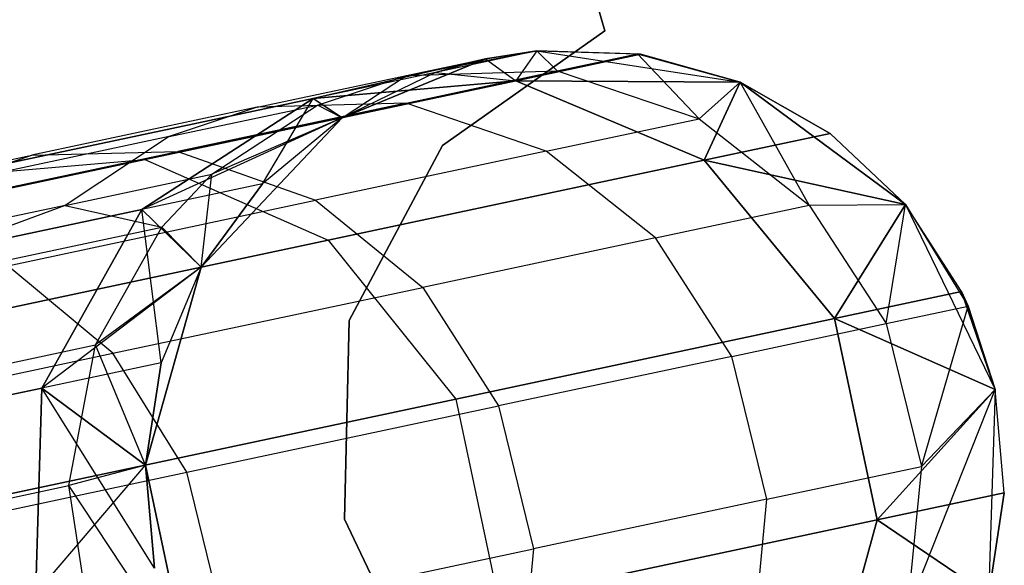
# Model space of a CAD drawing. Extents: x 0.3 to 7.1, y -3.38 to 3.38.
# Tile 355 of 394: x 6.79 to 7.02, y 0.67 to 0.79. Entities that reach past the tile are written whole.
import ezdxf

# ---------------------------------------------------------------- set-up
doc = ezdxf.new("R2010")
doc.units = 0
doc.header["$LTSCALE"] = 2.54
doc.layers.get('0').update_dxf_attribs({"linetype": 'CONTINUOUS'})

# ---------------------------------------------------------------- blocks, each defined once
blk = doc.blocks.new('SINGLES_B_BB_STL')
at = {"color": 0}
for p, q in [((6.93113, 0.79041, 1.7), (6.86254, 1.03142, 1.7)), ((6.86254, 1.03142, 1.9), (6.93113, 0.79041, 1.9)), ((6.86254, 1.03142, 1.9), (6.93113, 0.79041, 1.9)), ((6.93113, 0.79041, 1.7), (6.86254, 1.03142, 1.7)), ((6.89339, 0.76375, 1.9), (6.93113, 0.79041, 1.9)), ((6.93113, 0.79041, 1.7), (6.89339, 0.76375, 1.7)), ((6.93113, 0.79041, 1.7), (6.89339, 0.76375, 1.7)), ((6.89339, 0.76375, 1.9), (6.93113, 0.79041, 1.9)), ((6.93113, 0.79041, 1.9), (6.93113, 0.79041, 1.7)), ((6.93113, 0.79041, 1.9), (6.93113, 0.79041, 1.7)), ((6.90339, 0.78392, 11.29242), (6.86324, 0.77464, 11.70442)), ((6.90339, 0.78392, 11.29242), (6.86324, 0.77464, 11.70442)), ((6.87006, 0.77019, 1.7), (6.90339, 0.78392, 1.7)), ((6.90339, 0.78392, 16.96885), (6.87006, 0.77019, 39.09119)), ((6.87006, 0.77019, 39.09119), (6.90339, 0.78392, 39.09119)), ((6.90339, 0.78392, 16.96885), (6.87006, 0.77019, 39.09119)), ((6.90339, 0.78392, 1.7), (6.87006, 0.77019, 11.29242)), ((6.90339, 0.78392, 1.7), (6.87006, 0.77019, 11.29242)), ((6.87006, 0.77019, 1.7), (6.90339, 0.78392, 1.7)), ((6.87006, 0.77019, 39.09119), (6.90339, 0.78392, 39.09119)), ((6.88496, 0.78001, 39.41335), (6.91534, 0.78572, 39.09119)), ((6.88496, 0.78001, 39.41335), (6.91534, 0.78572, 39.09119)), ((6.88496, 0.78001, 39.41335), (6.90339, 0.78392, 39.09119)), ((6.88496, 0.78001, 39.41335), (6.90339, 0.78392, 39.09119)), ((6.91534, 0.78572, 1.7), (6.89176, 0.7807, 11.29242)), ((6.91534, 0.78572, 1.7), (6.89176, 0.7807, 11.29242)), ((6.90339, 0.78392, 16.96885), (6.89176, 0.7807, 16.96885)), ((6.90339, 0.78392, 16.96885), (6.89176, 0.7807, 16.96885)), ((6.90339, 0.78392, 11.29242), (6.89176, 0.7807, 11.29242)), ((6.90339, 0.78392, 11.29242), (6.89176, 0.7807, 11.29242)), ((6.90339, 0.78392, 1.7), (6.89176, 0.7807, 11.29242)), ((6.90339, 0.78392, 1.7), (6.89176, 0.7807, 11.29242)), ((6.90339, 0.78392, 1.7), (6.91534, 0.78572, 1.7)), ((6.91534, 0.78572, 16.96885), (6.90339, 0.78392, 16.96885)), ((6.90339, 0.78392, 39.09119), (6.91534, 0.78572, 39.09119)), ((6.91534, 0.78572, 16.96885), (6.90339, 0.78392, 16.96885)), ((6.91534, 0.78572, 11.29242), (6.90339, 0.78392, 11.29242)), ((6.91534, 0.78572, 11.29242), (6.90339, 0.78392, 11.29242)), ((6.91534, 0.78572, 1.7), (6.90339, 0.78392, 11.29242)), ((6.91534, 0.78572, 1.7), (6.90339, 0.78392, 11.29242)), ((6.90339, 0.78392, 1.7), (6.91534, 0.78572, 1.7)), ((6.90339, 0.78392, 39.09119), (6.91534, 0.78572, 39.09119)), ((6.90339, 0.78392, 16.96885), (6.90339, 0.78392, 39.09119)), ((6.90339, 0.78392, 16.96885), (6.90339, 0.78392, 39.09119)), ((6.90339, 0.78392, 16.96885), (6.91045, 0.77878, 16.55016)), ((6.90339, 0.78392, 16.96885), (6.91045, 0.77878, 16.55016)), ((6.90339, 0.78392, 11.29242), (6.91045, 0.77878, 11.71111)), ((6.90339, 0.78392, 11.29242), (6.91045, 0.77878, 11.71111)), ((6.91534, 0.78572, 16.96885), (6.91045, 0.77878, 16.55016)), ((6.91534, 0.78572, 16.96885), (6.91045, 0.77878, 16.55016)), ((6.91534, 0.78572, 11.29242), (6.91045, 0.77878, 11.71111)), ((6.91534, 0.78572, 11.29242), (6.91045, 0.77878, 11.71111)), ((6.93943, 0.78494, 16.96885), (6.91045, 0.77878, 16.55016)), ((6.93943, 0.78494, 16.96885), (6.91045, 0.77878, 16.55016)), ((6.91045, 0.77878, 11.71111), (6.93943, 0.78494, 11.29242)), ((6.91045, 0.77878, 11.71111), (6.93943, 0.78494, 11.29242)), ((6.91534, 0.78572, 1.7), (6.96264, 0.77842, 1.7)), ((6.93943, 0.78494, 16.96885), (6.91534, 0.78572, 39.09119)), ((6.91534, 0.78572, 39.09119), (6.93873, 0.78505, 39.09119)), ((6.93943, 0.78494, 16.96885), (6.91534, 0.78572, 39.09119)), ((6.93943, 0.78494, 16.96885), (6.91534, 0.78572, 16.96885)), ((6.91534, 0.78572, 16.96885), (6.91534, 0.78572, 39.09119)), ((6.91534, 0.78572, 16.96885), (6.91534, 0.78572, 39.09119)), ((6.93943, 0.78494, 16.96885), (6.91534, 0.78572, 16.96885)), ((6.93943, 0.78494, 11.29242), (6.91534, 0.78572, 11.29242)), ((6.91534, 0.78572, 11.29242), (6.91534, 0.78572, 1.7)), ((6.91534, 0.78572, 11.29242), (6.91534, 0.78572, 1.7)), ((6.93943, 0.78494, 11.29242), (6.91534, 0.78572, 11.29242)), ((6.93943, 0.78494, 11.29242), (6.91534, 0.78572, 1.7)), ((6.93943, 0.78494, 11.29242), (6.91534, 0.78572, 1.7)), ((6.91534, 0.78572, 1.7), (6.96264, 0.77842, 1.7)), ((6.92007, 0.78108, 39.41739), (6.91534, 0.78572, 39.09119)), ((6.92007, 0.78108, 39.41739), (6.91534, 0.78572, 39.09119)), ((6.91534, 0.78572, 39.09119), (6.93873, 0.78505, 39.09119)), ((6.92007, 0.78108, 39.41739), (6.93873, 0.78505, 39.09119)), ((6.92007, 0.78108, 39.41739), (6.93873, 0.78505, 39.09119)), ((6.96264, 0.77842, 16.96885), (6.93873, 0.78505, 39.09119)), ((6.93873, 0.78505, 39.09119), (6.96264, 0.77842, 39.09119)), ((6.96264, 0.77842, 16.96885), (6.93873, 0.78505, 39.09119)), ((6.93943, 0.78494, 16.96885), (6.93873, 0.78505, 39.09119)), ((6.93943, 0.78494, 16.96885), (6.93873, 0.78505, 39.09119)), ((6.9531, 0.76995, 39.4209), (6.93873, 0.78505, 39.09119)), ((6.9531, 0.76995, 39.4209), (6.93873, 0.78505, 39.09119)), ((6.93873, 0.78505, 39.09119), (6.96264, 0.77842, 39.09119)), ((6.96264, 0.77842, 16.96885), (6.93943, 0.78494, 16.96885)), ((6.96264, 0.77842, 16.96885), (6.93943, 0.78494, 16.96885)), ((6.96264, 0.77842, 11.29242), (6.93943, 0.78494, 11.29242)), ((6.93943, 0.78494, 11.29242), (6.96264, 0.77842, 1.7)), ((6.93943, 0.78494, 11.29242), (6.96264, 0.77842, 1.7)), ((6.96264, 0.77842, 11.29242), (6.93943, 0.78494, 11.29242)), ((6.85022, 0.77262, 39.63716), (6.88496, 0.78001, 39.41335)), ((6.85022, 0.77262, 39.63716), (6.88496, 0.78001, 39.41335)), ((6.89176, 0.7807, 16.96885), (6.86324, 0.77464, 16.55685)), ((6.89176, 0.7807, 16.96885), (6.86324, 0.77464, 16.55685)), ((6.89176, 0.7807, 11.29242), (6.86324, 0.77464, 11.70442)), ((6.89176, 0.7807, 11.29242), (6.86324, 0.77464, 11.70442)), ((6.86425, 0.77313, 39.41081), (6.88496, 0.78001, 39.41335)), ((6.86425, 0.77313, 39.41081), (6.88496, 0.78001, 39.41335)), ((6.89176, 0.7807, 16.96885), (6.87006, 0.77019, 39.09119)), ((6.89176, 0.7807, 16.96885), (6.87006, 0.77019, 39.09119)), ((6.89176, 0.7807, 16.96885), (6.87006, 0.77019, 16.96885)), ((6.89176, 0.7807, 16.96885), (6.87006, 0.77019, 16.96885)), ((6.89176, 0.7807, 11.29242), (6.87006, 0.77019, 11.29242)), ((6.89176, 0.7807, 11.29242), (6.87006, 0.77019, 11.29242)), ((6.87006, 0.77019, 39.09119), (6.88496, 0.78001, 39.41335)), ((6.87006, 0.77019, 39.09119), (6.88496, 0.78001, 39.41335)), ((6.88489, 0.7736, 39.64402), (6.92007, 0.78108, 39.41739)), ((6.88489, 0.7736, 39.64402), (6.92007, 0.78108, 39.41739)), ((6.88496, 0.78001, 39.41335), (6.92007, 0.78108, 39.41739)), ((6.88496, 0.78001, 39.41335), (6.92007, 0.78108, 39.41739)), ((6.89176, 0.7807, 16.96885), (6.91045, 0.77878, 16.55016)), ((6.89176, 0.7807, 16.96885), (6.91045, 0.77878, 16.55016)), ((6.92007, 0.78108, 39.41739), (6.9531, 0.76995, 39.4209)), ((6.92007, 0.78108, 39.41739), (6.9531, 0.76995, 39.4209)), ((6.91045, 0.77878, 16.55016), (6.82408, 0.76042, 16.13981)), ((6.91045, 0.77878, 16.55016), (6.82408, 0.76042, 16.13981)), ((6.82408, 0.76042, 12.12146), (6.91045, 0.77878, 11.71111)), ((6.82408, 0.76042, 12.12146), (6.91045, 0.77878, 11.71111)), ((6.91045, 0.77878, 16.55016), (6.86324, 0.77464, 16.55685)), ((6.91045, 0.77878, 16.55016), (6.86324, 0.77464, 16.55685)), ((6.86324, 0.77464, 11.70442), (6.91045, 0.77878, 11.71111)), ((6.86324, 0.77464, 11.70442), (6.91045, 0.77878, 11.71111)), ((6.96264, 0.77842, 16.96885), (6.91045, 0.77878, 16.55016)), ((6.96264, 0.77842, 16.96885), (6.91045, 0.77878, 16.55016)), ((6.95425, 0.76029, 16.54461), (6.91045, 0.77878, 16.55016)), ((6.95425, 0.76029, 16.54461), (6.91045, 0.77878, 16.55016)), ((6.91045, 0.77878, 11.71111), (6.96264, 0.77842, 11.29242)), ((6.91045, 0.77878, 11.71111), (6.96264, 0.77842, 11.29242)), ((6.91045, 0.77878, 11.71111), (6.95425, 0.76029, 11.71666)), ((6.91045, 0.77878, 11.71111), (6.95425, 0.76029, 11.71666)), ((6.9531, 0.76995, 39.4209), (6.96264, 0.77842, 39.09119)), ((6.9531, 0.76995, 39.4209), (6.96264, 0.77842, 39.09119)), ((6.96264, 0.77842, 16.96885), (6.95425, 0.76029, 16.54461)), ((6.96264, 0.77842, 16.96885), (6.95425, 0.76029, 16.54461)), ((6.95425, 0.76029, 11.71666), (6.96264, 0.77842, 11.29242)), ((6.95425, 0.76029, 11.71666), (6.96264, 0.77842, 11.29242)), ((6.96264, 0.77842, 1.7), (7.00113, 0.74998, 1.7)), ((6.96264, 0.77842, 39.09119), (6.96264, 0.77842, 16.96885)), ((7.00113, 0.74998, 16.96885), (6.96264, 0.77842, 39.09119)), ((6.96264, 0.77842, 39.09119), (7.00113, 0.74998, 39.09119)), ((7.00113, 0.74998, 16.96885), (6.96264, 0.77842, 39.09119)), ((6.98361, 0.76653, 16.96885), (6.96264, 0.77842, 39.09119)), ((6.98361, 0.76653, 16.96885), (6.96264, 0.77842, 39.09119)), ((6.98361, 0.76653, 16.96885), (6.96264, 0.77842, 16.96885)), ((6.96264, 0.77842, 39.09119), (6.96264, 0.77842, 16.96885)), ((6.98361, 0.76653, 16.96885), (6.96264, 0.77842, 16.96885)), ((6.98361, 0.76653, 11.29242), (6.96264, 0.77842, 11.29242)), ((6.96264, 0.77842, 1.7), (6.98361, 0.76653, 11.29242)), ((6.96264, 0.77842, 1.7), (7.00113, 0.74998, 1.7)), ((6.96264, 0.77842, 11.29242), (6.96264, 0.77842, 1.7)), ((6.96264, 0.77842, 11.29242), (6.96264, 0.77842, 1.7)), ((6.98361, 0.76653, 11.29242), (6.96264, 0.77842, 11.29242)), ((6.96264, 0.77842, 1.7), (6.98361, 0.76653, 11.29242)), ((6.97874, 0.74981, 39.42335), (6.96264, 0.77842, 39.09119)), ((6.97874, 0.74981, 39.42335), (6.96264, 0.77842, 39.09119)), ((6.96264, 0.77842, 39.09119), (7.00113, 0.74998, 39.09119)), ((6.86324, 0.77464, 16.55685), (6.77825, 0.75658, 16.15306)), ((6.86324, 0.77464, 16.55685), (6.77825, 0.75658, 16.15306)), ((6.77825, 0.75658, 12.10821), (6.86324, 0.77464, 11.70442)), ((6.77825, 0.75658, 12.10821), (6.86324, 0.77464, 11.70442)), ((6.86324, 0.77464, 16.55685), (6.82343, 0.74883, 16.56315)), ((6.86324, 0.77464, 16.55685), (6.82343, 0.74883, 16.56315)), ((6.82343, 0.74883, 11.69812), (6.86324, 0.77464, 11.70442)), ((6.82343, 0.74883, 11.69812), (6.86324, 0.77464, 11.70442)), ((6.85151, 0.7548, 16.96885), (6.86324, 0.77464, 16.55685)), ((6.85151, 0.7548, 16.96885), (6.86324, 0.77464, 16.55685)), ((6.87006, 0.77019, 16.96885), (6.86324, 0.77464, 16.55685)), ((6.87006, 0.77019, 16.96885), (6.86324, 0.77464, 16.55685)), ((6.86324, 0.77464, 11.70442), (6.87006, 0.77019, 11.29242)), ((6.86324, 0.77464, 11.70442), (6.87006, 0.77019, 11.29242)), ((6.85022, 0.77262, 39.63716), (6.79776, 0.76147, 39.85733)), ((6.85022, 0.77262, 39.63716), (6.79776, 0.76147, 39.85733)), ((6.82978, 0.76581, 39.63286), (6.86425, 0.77313, 39.41081)), ((6.82978, 0.76581, 39.63286), (6.86425, 0.77313, 39.41081)), ((6.85022, 0.77262, 39.63716), (6.82978, 0.76581, 39.63286)), ((6.85022, 0.77262, 39.63716), (6.82978, 0.76581, 39.63286)), ((6.88489, 0.7736, 39.64402), (6.83177, 0.76231, 39.86695)), ((6.88489, 0.7736, 39.64402), (6.83177, 0.76231, 39.86695)), ((6.83965, 0.75701, 39.4076), (6.86425, 0.77313, 39.41081)), ((6.83965, 0.75701, 39.4076), (6.86425, 0.77313, 39.41081)), ((6.88489, 0.7736, 39.64402), (6.85022, 0.77262, 39.63716)), ((6.88489, 0.7736, 39.64402), (6.85022, 0.77262, 39.63716)), ((6.87006, 0.77019, 39.09119), (6.86425, 0.77313, 39.41081)), ((6.87006, 0.77019, 39.09119), (6.86425, 0.77313, 39.41081)), ((6.91754, 0.76239, 39.64996), (6.88489, 0.7736, 39.64402)), ((6.91754, 0.76239, 39.64996), (6.88489, 0.7736, 39.64402)), ((6.87006, 0.77019, 11.29242), (6.82343, 0.74883, 11.69812)), ((6.87006, 0.77019, 11.29242), (6.82343, 0.74883, 11.69812)), ((6.83718, 0.73541, 1.7), (6.87006, 0.77019, 1.7)), ((6.87006, 0.77019, 16.96885), (6.83718, 0.73541, 39.09119)), ((6.83718, 0.73541, 39.09119), (6.87006, 0.77019, 39.09119)), ((6.87006, 0.77019, 16.96885), (6.83718, 0.73541, 39.09119)), ((6.83718, 0.73541, 1.7), (6.87006, 0.77019, 1.7)), ((6.83718, 0.73541, 39.09119), (6.87006, 0.77019, 39.09119)), ((6.87006, 0.77019, 39.09119), (6.83965, 0.75701, 39.4076)), ((6.87006, 0.77019, 39.09119), (6.83965, 0.75701, 39.4076)), ((6.87006, 0.77019, 16.96885), (6.85151, 0.7548, 16.96885)), ((6.87006, 0.77019, 16.96885), (6.85151, 0.7548, 16.96885)), ((6.87006, 0.77019, 11.29242), (6.85151, 0.7548, 11.29242)), ((6.87006, 0.77019, 1.7), (6.85151, 0.7548, 11.29242)), ((6.87006, 0.77019, 11.29242), (6.85151, 0.7548, 11.29242)), ((6.87006, 0.77019, 1.7), (6.85151, 0.7548, 11.29242)), ((6.87006, 0.77019, 16.96885), (6.87006, 0.77019, 39.09119)), ((6.87006, 0.77019, 16.96885), (6.87006, 0.77019, 39.09119)), ((6.87006, 0.77019, 1.7), (6.87006, 0.77019, 11.29242)), ((6.87006, 0.77019, 1.7), (6.87006, 0.77019, 11.29242)), ((6.91754, 0.76239, 39.64996), (6.9531, 0.76995, 39.4209)), ((6.91754, 0.76239, 39.64996), (6.9531, 0.76995, 39.4209)), ((6.9531, 0.76995, 39.4209), (6.97874, 0.74981, 39.42335)), ((6.9531, 0.76995, 39.4209), (6.97874, 0.74981, 39.42335)), ((6.82978, 0.76581, 39.63286), (6.77773, 0.75474, 39.85129)), ((6.82978, 0.76581, 39.63286), (6.77773, 0.75474, 39.85129)), ((6.82978, 0.76581, 39.63286), (6.80553, 0.74976, 39.62742)), ((6.82978, 0.76581, 39.63286), (6.80553, 0.74976, 39.62742)), ((6.98361, 0.76653, 16.96885), (6.95425, 0.76029, 16.54461)), ((6.98361, 0.76653, 16.96885), (6.95425, 0.76029, 16.54461)), ((6.95425, 0.76029, 11.71666), (6.98361, 0.76653, 11.29242)), ((6.95425, 0.76029, 11.71666), (6.98361, 0.76653, 11.29242)), ((7.00113, 0.74998, 16.96885), (6.98361, 0.76653, 16.96885)), ((7.00113, 0.74998, 16.96885), (6.98361, 0.76653, 16.96885)), ((7.00113, 0.74998, 11.29242), (6.98361, 0.76653, 11.29242)), ((6.98361, 0.76653, 11.29242), (7.00113, 0.74998, 1.7)), ((6.98361, 0.76653, 11.29242), (7.00113, 0.74998, 1.7)), ((7.00113, 0.74998, 11.29242), (6.98361, 0.76653, 11.29242)), ((6.87166, 0.72296, 1.9), (6.89339, 0.76375, 1.9)), ((6.89339, 0.76375, 1.7), (6.87166, 0.72296, 1.7)), ((6.89339, 0.76375, 1.7), (6.87166, 0.72296, 1.7)), ((6.87166, 0.72296, 1.9), (6.89339, 0.76375, 1.9)), ((6.89339, 0.76375, 1.7), (6.89339, 0.76375, 1.9)), ((6.89339, 0.76375, 1.7), (6.89339, 0.76375, 1.9)), ((6.72773, 0.74658, 40.0726), (6.79776, 0.76147, 39.85733)), ((6.72773, 0.74658, 40.0726), (6.79776, 0.76147, 39.85733)), ((6.76086, 0.74724, 40.08492), (6.83177, 0.76231, 39.86695)), ((6.76086, 0.74724, 40.08492), (6.83177, 0.76231, 39.86695)), ((6.77773, 0.75474, 39.85129), (6.79776, 0.76147, 39.85733)), ((6.77773, 0.75474, 39.85129), (6.79776, 0.76147, 39.85733)), ((6.79776, 0.76147, 39.85733), (6.83177, 0.76231, 39.86695)), ((6.79776, 0.76147, 39.85733), (6.83177, 0.76231, 39.86695)), ((6.83177, 0.76231, 39.86695), (6.86385, 0.75098, 39.8753)), ((6.83177, 0.76231, 39.86695), (6.86385, 0.75098, 39.8753)), ((6.91754, 0.76239, 39.64996), (6.86385, 0.75098, 39.8753)), ((6.91754, 0.76239, 39.64996), (6.86385, 0.75098, 39.8753)), ((6.94292, 0.7422, 39.65411), (6.91754, 0.76239, 39.64996)), ((6.94292, 0.7422, 39.65411), (6.91754, 0.76239, 39.64996)), ((6.82408, 0.76042, 16.13981), (6.68205, 0.73023, 15.74599)), ((6.82408, 0.76042, 16.13981), (6.68205, 0.73023, 15.74599)), ((6.68205, 0.73023, 12.51528), (6.82408, 0.76042, 12.12146)), ((6.68205, 0.73023, 12.51528), (6.82408, 0.76042, 12.12146)), ((6.77825, 0.75658, 16.15306), (6.82408, 0.76042, 16.13981)), ((6.77825, 0.75658, 16.15306), (6.82408, 0.76042, 16.13981)), ((6.77825, 0.75658, 12.10821), (6.82408, 0.76042, 12.12146)), ((6.77825, 0.75658, 12.10821), (6.82408, 0.76042, 12.12146)), ((6.82408, 0.76042, 16.13981), (6.86674, 0.74169, 16.12883)), ((6.82408, 0.76042, 16.13981), (6.86674, 0.74169, 16.12883)), ((6.82408, 0.76042, 12.12146), (6.86674, 0.74169, 12.13244)), ((6.82408, 0.76042, 12.12146), (6.86674, 0.74169, 12.13244)), ((6.95425, 0.76029, 16.54461), (6.86674, 0.74169, 16.12883)), ((6.95425, 0.76029, 16.54461), (6.86674, 0.74169, 16.12883)), ((6.86674, 0.74169, 12.13244), (6.95425, 0.76029, 11.71666)), ((6.86674, 0.74169, 12.13244), (6.95425, 0.76029, 11.71666)), ((7.00113, 0.74998, 16.96885), (6.95425, 0.76029, 16.54461)), ((7.00113, 0.74998, 16.96885), (6.95425, 0.76029, 16.54461)), ((6.9846, 0.72342, 16.54148), (6.95425, 0.76029, 16.54461)), ((6.9846, 0.72342, 16.54148), (6.95425, 0.76029, 16.54461)), ((6.95425, 0.76029, 11.71666), (7.00113, 0.74998, 11.29242)), ((6.95425, 0.76029, 11.71666), (7.00113, 0.74998, 11.29242)), ((6.95425, 0.76029, 11.71666), (6.9846, 0.72342, 11.71979)), ((6.95425, 0.76029, 11.71666), (6.9846, 0.72342, 11.71979)), ((6.80553, 0.74976, 39.62742), (6.83965, 0.75701, 39.4076)), ((6.80553, 0.74976, 39.62742), (6.83965, 0.75701, 39.4076)), ((6.82803, 0.74468, 39.40597), (6.83965, 0.75701, 39.4076)), ((6.82803, 0.74468, 39.40597), (6.83965, 0.75701, 39.4076)), ((6.83718, 0.73541, 39.09119), (6.83965, 0.75701, 39.4076)), ((6.83718, 0.73541, 39.09119), (6.83965, 0.75701, 39.4076)), ((6.85151, 0.7548, 16.96885), (6.82343, 0.74883, 16.56315)), ((6.85151, 0.7548, 16.96885), (6.82343, 0.74883, 16.56315)), ((6.85151, 0.7548, 11.29242), (6.82343, 0.74883, 11.69812)), ((6.85151, 0.7548, 11.29242), (6.82343, 0.74883, 11.69812)), ((6.85151, 0.7548, 16.96885), (6.83718, 0.73541, 39.09119)), ((6.85151, 0.7548, 16.96885), (6.83718, 0.73541, 39.09119)), ((6.85151, 0.7548, 16.96885), (6.83718, 0.73541, 16.96885)), ((6.85151, 0.7548, 16.96885), (6.83718, 0.73541, 16.96885)), ((6.85151, 0.7548, 11.29242), (6.83718, 0.73541, 11.29242)), ((6.83718, 0.73541, 1.7), (6.85151, 0.7548, 11.29242)), ((6.83718, 0.73541, 1.7), (6.85151, 0.7548, 11.29242)), ((6.85151, 0.7548, 11.29242), (6.83718, 0.73541, 11.29242)), ((6.80553, 0.74976, 39.62742), (6.74282, 0.72657, 39.83979)), ((6.80553, 0.74976, 39.62742), (6.74282, 0.72657, 39.83979)), ((6.80553, 0.74976, 39.62742), (6.754, 0.7388, 39.84367)), ((6.80553, 0.74976, 39.62742), (6.754, 0.7388, 39.84367)), ((6.79218, 0.73574, 40.09562), (6.86385, 0.75098, 39.8753)), ((6.79218, 0.73574, 40.09562), (6.86385, 0.75098, 39.8753)), ((6.80553, 0.74976, 39.62742), (6.82803, 0.74468, 39.40597)), ((6.80553, 0.74976, 39.62742), (6.82803, 0.74468, 39.40597)), ((6.86385, 0.75098, 39.8753), (6.88883, 0.7307, 39.88112)), ((6.86385, 0.75098, 39.8753), (6.88883, 0.7307, 39.88112)), ((6.94292, 0.7422, 39.65411), (6.97874, 0.74981, 39.42335)), ((6.94292, 0.7422, 39.65411), (6.97874, 0.74981, 39.42335)), ((6.97874, 0.74981, 39.42335), (7.00113, 0.74998, 39.09119)), ((6.97874, 0.74981, 39.42335), (7.00113, 0.74998, 39.09119)), ((6.97874, 0.74981, 39.42335), (6.99665, 0.72229, 39.42473)), ((6.97874, 0.74981, 39.42335), (6.99665, 0.72229, 39.42473)), ((7.00113, 0.74998, 16.96885), (6.9846, 0.72342, 16.54148)), ((7.00113, 0.74998, 16.96885), (6.9846, 0.72342, 16.54148)), ((6.9846, 0.72342, 11.71979), (7.00113, 0.74998, 11.29242)), ((6.9846, 0.72342, 11.71979), (7.00113, 0.74998, 11.29242)), ((6.99665, 0.72229, 39.42473), (7.00113, 0.74998, 39.09119)), ((6.99665, 0.72229, 39.42473), (7.00113, 0.74998, 39.09119)), ((7.00113, 0.74998, 1.7), (7.022, 0.7069, 1.7)), ((7.01418, 0.7297, 16.96885), (7.00113, 0.74998, 39.09119)), ((7.00113, 0.74998, 39.09119), (7.01573, 0.72634, 39.09119)), ((7.01418, 0.7297, 16.96885), (7.00113, 0.74998, 39.09119)), ((7.01418, 0.7297, 16.96885), (7.00113, 0.74998, 16.96885)), ((7.00113, 0.74998, 16.96885), (7.00113, 0.74998, 39.09119)), ((7.00113, 0.74998, 16.96885), (7.00113, 0.74998, 39.09119)), ((7.01418, 0.7297, 16.96885), (7.00113, 0.74998, 16.96885)), ((7.01418, 0.7297, 11.29242), (7.00113, 0.74998, 11.29242)), ((7.00113, 0.74998, 11.29242), (7.00113, 0.74998, 1.7)), ((7.00113, 0.74998, 11.29242), (7.00113, 0.74998, 1.7)), ((7.00113, 0.74998, 11.29242), (7.022, 0.7069, 1.7)), ((7.00113, 0.74998, 1.7), (7.022, 0.7069, 1.7)), ((7.01418, 0.7297, 11.29242), (7.00113, 0.74998, 11.29242)), ((7.00113, 0.74998, 11.29242), (7.022, 0.7069, 1.7)), ((7.00113, 0.74998, 39.09119), (7.01573, 0.72634, 39.09119)), ((6.82343, 0.74883, 16.56315), (6.73974, 0.73104, 16.16554)), ((6.82343, 0.74883, 16.56315), (6.73974, 0.73104, 16.16554)), ((6.73974, 0.73104, 12.09573), (6.82343, 0.74883, 11.69812)), ((6.73974, 0.73104, 12.09573), (6.82343, 0.74883, 11.69812)), ((6.82343, 0.74883, 16.56315), (6.80014, 0.70725, 16.56762)), ((6.82343, 0.74883, 16.56315), (6.80014, 0.70725, 16.56762)), ((6.80014, 0.70725, 11.69365), (6.82343, 0.74883, 11.69812)), ((6.80014, 0.70725, 11.69365), (6.82343, 0.74883, 11.69812)), ((6.82791, 0.71316, 16.96885), (6.82343, 0.74883, 16.56315)), ((6.83718, 0.73541, 16.96885), (6.82343, 0.74883, 16.56315)), ((6.82791, 0.71316, 16.96885), (6.82343, 0.74883, 16.56315)), ((6.83718, 0.73541, 16.96885), (6.82343, 0.74883, 16.56315)), ((6.82343, 0.74883, 11.69812), (6.83718, 0.73541, 11.29242)), ((6.82343, 0.74883, 11.69812), (6.83718, 0.73541, 11.29242)), ((6.74282, 0.72657, 39.83979), (6.82803, 0.74468, 39.40597)), ((6.74282, 0.72657, 39.83979), (6.82803, 0.74468, 39.40597)), ((6.81263, 0.71729, 39.40354), (6.82803, 0.74468, 39.40597)), ((6.81263, 0.71729, 39.40354), (6.82803, 0.74468, 39.40597)), ((6.83718, 0.73541, 39.09119), (6.82803, 0.74468, 39.40597)), ((6.83718, 0.73541, 39.09119), (6.82803, 0.74468, 39.40597)), ((6.86674, 0.74169, 16.12883), (6.72282, 0.7111, 15.72978)), ((6.86674, 0.74169, 16.12883), (6.72282, 0.7111, 15.72978)), ((6.72282, 0.7111, 12.53148), (6.86674, 0.74169, 12.13244)), ((6.72282, 0.7111, 12.53148), (6.86674, 0.74169, 12.13244)), ((6.86674, 0.74169, 16.12883), (6.89644, 0.70468, 16.12262)), ((6.86674, 0.74169, 16.12883), (6.89644, 0.70468, 16.12262)), ((6.86674, 0.74169, 12.13244), (6.89644, 0.70468, 12.13865)), ((6.86674, 0.74169, 12.13244), (6.89644, 0.70468, 12.13865)), ((6.94292, 0.7422, 39.65411), (6.88883, 0.7307, 39.88112)), ((6.94292, 0.7422, 39.65411), (6.88883, 0.7307, 39.88112)), ((6.96069, 0.71464, 39.65645), (6.94292, 0.7422, 39.65411)), ((6.96069, 0.71464, 39.65645), (6.94292, 0.7422, 39.65411)), ((6.81663, 0.71535, 40.10307), (6.79218, 0.73574, 40.09562)), ((6.81663, 0.71535, 40.10307), (6.79218, 0.73574, 40.09562)), ((6.83718, 0.73541, 11.29242), (6.80014, 0.70725, 11.69365)), ((6.83718, 0.73541, 11.29242), (6.80014, 0.70725, 11.69365)), ((6.83718, 0.73541, 39.09119), (6.81263, 0.71729, 39.40354)), ((6.83718, 0.73541, 39.09119), (6.81263, 0.71729, 39.40354)), ((6.82424, 0.68933, 1.7), (6.83718, 0.73541, 1.7)), ((6.83718, 0.73541, 16.96885), (6.82424, 0.68933, 39.09119)), ((6.82424, 0.68933, 39.09119), (6.83718, 0.73541, 39.09119)), ((6.83718, 0.73541, 16.96885), (6.82424, 0.68933, 39.09119)), ((6.82424, 0.68933, 1.7), (6.83718, 0.73541, 1.7)), ((6.82424, 0.68933, 39.09119), (6.83718, 0.73541, 39.09119)), ((6.83718, 0.73541, 16.96885), (6.82791, 0.71316, 16.96885)), ((6.83718, 0.73541, 16.96885), (6.82791, 0.71316, 16.96885)), ((6.83718, 0.73541, 11.29242), (6.82791, 0.71316, 11.29242)), ((6.83718, 0.73541, 1.7), (6.82791, 0.71316, 11.29242)), ((6.83718, 0.73541, 11.29242), (6.82791, 0.71316, 11.29242)), ((6.83718, 0.73541, 1.7), (6.82791, 0.71316, 11.29242)), ((6.83718, 0.73541, 16.96885), (6.83718, 0.73541, 39.09119)), ((6.83718, 0.73541, 16.96885), (6.83718, 0.73541, 39.09119)), ((6.83718, 0.73541, 1.7), (6.83718, 0.73541, 11.29242)), ((6.83718, 0.73541, 1.7), (6.83718, 0.73541, 11.29242)), ((6.81663, 0.71535, 40.10307), (6.88883, 0.7307, 39.88112)), ((6.81663, 0.71535, 40.10307), (6.88883, 0.7307, 39.88112)), ((6.88883, 0.7307, 39.88112), (6.90637, 0.70309, 39.8844)), ((6.88883, 0.7307, 39.88112), (6.90637, 0.70309, 39.8844)), ((7.01418, 0.7297, 16.96885), (6.9846, 0.72342, 16.54148)), ((7.01418, 0.7297, 16.96885), (6.9846, 0.72342, 16.54148)), ((6.9846, 0.72342, 11.71979), (7.01418, 0.7297, 11.29242)), ((6.9846, 0.72342, 11.71979), (7.01418, 0.7297, 11.29242)), ((7.022, 0.7069, 16.96885), (7.01418, 0.7297, 16.96885)), ((7.01418, 0.7297, 16.96885), (7.01573, 0.72634, 39.09119)), ((7.01418, 0.7297, 16.96885), (7.01573, 0.72634, 39.09119)), ((7.022, 0.7069, 16.96885), (7.01418, 0.7297, 16.96885)), ((7.022, 0.7069, 11.29242), (7.01418, 0.7297, 11.29242)), ((7.01418, 0.7297, 11.29242), (7.022, 0.7069, 1.7)), ((7.01418, 0.7297, 11.29242), (7.022, 0.7069, 1.7)), ((7.022, 0.7069, 11.29242), (7.01418, 0.7297, 11.29242)), ((6.99665, 0.72229, 39.42473), (7.01573, 0.72634, 39.09119)), ((6.99665, 0.72229, 39.42473), (7.01573, 0.72634, 39.09119)), ((7.00485, 0.68904, 39.42486), (7.01573, 0.72634, 39.09119)), ((7.00485, 0.68904, 39.42486), (7.01573, 0.72634, 39.09119)), ((7.022, 0.7069, 16.96885), (7.01573, 0.72634, 39.09119)), ((7.01573, 0.72634, 39.09119), (7.022, 0.7069, 39.09119)), ((7.022, 0.7069, 16.96885), (7.01573, 0.72634, 39.09119)), ((7.01573, 0.72634, 39.09119), (7.022, 0.7069, 39.09119)), ((6.8706, 0.67676, 1.9), (6.87166, 0.72296, 1.9)), ((6.87166, 0.72296, 1.7), (6.8706, 0.67676, 1.7)), ((6.87166, 0.72296, 1.7), (6.8706, 0.67676, 1.7)), ((6.8706, 0.67676, 1.9), (6.87166, 0.72296, 1.9)), ((6.87166, 0.72296, 1.7), (6.87166, 0.72296, 1.9)), ((6.87166, 0.72296, 1.7), (6.87166, 0.72296, 1.9)), ((6.9846, 0.72342, 16.54148), (6.89644, 0.70468, 16.12262)), ((6.9846, 0.72342, 16.54148), (6.89644, 0.70468, 16.12262)), ((6.89644, 0.70468, 12.13865), (6.9846, 0.72342, 11.71979)), ((6.89644, 0.70468, 12.13865), (6.9846, 0.72342, 11.71979)), ((6.96069, 0.71464, 39.65645), (6.99665, 0.72229, 39.42473)), ((6.96069, 0.71464, 39.65645), (6.99665, 0.72229, 39.42473)), ((7.022, 0.7069, 16.96885), (6.9846, 0.72342, 16.54148)), ((7.022, 0.7069, 16.96885), (6.9846, 0.72342, 16.54148)), ((6.99455, 0.6766, 16.54148), (6.9846, 0.72342, 16.54148)), ((6.99455, 0.6766, 16.54148), (6.9846, 0.72342, 16.54148)), ((6.9846, 0.72342, 11.71979), (7.022, 0.7069, 11.29242)), ((6.9846, 0.72342, 11.71979), (7.022, 0.7069, 11.29242)), ((6.9846, 0.72342, 11.71979), (6.99455, 0.6766, 11.71979)), ((6.9846, 0.72342, 11.71979), (6.99455, 0.6766, 11.71979)), ((6.99665, 0.72229, 39.42473), (7.00485, 0.68904, 39.42486)), ((6.99665, 0.72229, 39.42473), (7.00485, 0.68904, 39.42486)), ((6.72689, 0.69628, 40.31823), (6.81663, 0.71535, 40.10307)), ((6.72689, 0.69628, 40.31823), (6.81663, 0.71535, 40.10307)), ((6.72808, 0.69932, 39.83401), (6.81263, 0.71729, 39.40354)), ((6.72808, 0.69932, 39.83401), (6.81263, 0.71729, 39.40354)), ((6.80643, 0.68459, 39.40204), (6.81263, 0.71729, 39.40354)), ((6.80643, 0.68459, 39.40204), (6.81263, 0.71729, 39.40354)), ((6.82424, 0.68933, 39.09119), (6.81263, 0.71729, 39.40354)), ((6.82424, 0.68933, 39.09119), (6.81263, 0.71729, 39.40354)), ((6.83386, 0.68768, 40.10727), (6.81663, 0.71535, 40.10307)), ((6.83386, 0.68768, 40.10727), (6.81663, 0.71535, 40.10307)), ((6.82791, 0.71316, 16.96885), (6.80014, 0.70725, 16.56762)), ((6.82791, 0.71316, 16.96885), (6.80014, 0.70725, 16.56762)), ((6.82791, 0.71316, 11.29242), (6.80014, 0.70725, 11.69365)), ((6.82791, 0.71316, 11.29242), (6.80014, 0.70725, 11.69365)), ((6.82791, 0.71316, 16.96885), (6.82424, 0.68933, 39.09119)), ((6.82791, 0.71316, 16.96885), (6.82424, 0.68933, 39.09119)), ((6.82791, 0.71316, 16.96885), (6.82424, 0.68933, 16.96885)), ((6.82791, 0.71316, 16.96885), (6.82424, 0.68933, 16.96885)), ((6.82791, 0.71316, 11.29242), (6.82424, 0.68933, 11.29242)), ((6.82424, 0.68933, 1.7), (6.82791, 0.71316, 11.29242)), ((6.82424, 0.68933, 1.7), (6.82791, 0.71316, 11.29242)), ((6.82791, 0.71316, 11.29242), (6.82424, 0.68933, 11.29242)), ((6.96069, 0.71464, 39.65645), (6.90637, 0.70309, 39.8844)), ((6.96069, 0.71464, 39.65645), (6.90637, 0.70309, 39.8844)), ((6.96887, 0.6814, 39.65667), (6.96069, 0.71464, 39.65645)), ((6.96887, 0.6814, 39.65667), (6.96069, 0.71464, 39.65645)), ((6.80014, 0.70725, 16.56762), (6.71737, 0.68966, 16.17439)), ((6.80014, 0.70725, 16.56762), (6.71737, 0.68966, 16.17439)), ((6.71737, 0.68966, 12.08688), (6.80014, 0.70725, 11.69365)), ((6.71737, 0.68966, 12.08688), (6.80014, 0.70725, 11.69365)), ((6.80014, 0.70725, 16.56762), (6.79871, 0.65944, 16.56923)), ((6.80014, 0.70725, 16.56762), (6.79871, 0.65944, 16.56923)), ((6.79871, 0.65944, 11.69203), (6.80014, 0.70725, 11.69365)), ((6.79871, 0.65944, 11.69203), (6.80014, 0.70725, 11.69365)), ((6.82637, 0.66532, 16.96885), (6.80014, 0.70725, 16.56762)), ((6.82424, 0.68933, 16.96885), (6.80014, 0.70725, 16.56762)), ((6.82637, 0.66532, 16.96885), (6.80014, 0.70725, 16.56762)), ((6.82424, 0.68933, 16.96885), (6.80014, 0.70725, 16.56762)), ((6.80014, 0.70725, 11.69365), (6.82424, 0.68933, 11.29242)), ((6.80014, 0.70725, 11.69365), (6.82424, 0.68933, 11.29242)), ((7.022, 0.7069, 16.96885), (6.99455, 0.6766, 16.54148)), ((7.022, 0.7069, 16.96885), (6.99455, 0.6766, 16.54148)), ((6.99455, 0.6766, 11.71979), (7.022, 0.7069, 11.29242)), ((6.99455, 0.6766, 11.71979), (7.022, 0.7069, 11.29242)), ((7.00154, 0.65539, 39.42366), (7.022, 0.7069, 39.09119)), ((7.00154, 0.65539, 39.42366), (7.022, 0.7069, 39.09119)), ((7.00485, 0.68904, 39.42486), (7.022, 0.7069, 39.09119)), ((7.00485, 0.68904, 39.42486), (7.022, 0.7069, 39.09119)), ((7.022, 0.7069, 1.7), (7.02046, 0.65906, 1.7)), ((7.022, 0.7069, 39.09119), (7.02046, 0.65906, 39.09119)), ((7.022, 0.7069, 11.29242), (7.02046, 0.65906, 1.7)), ((7.022, 0.7069, 1.7), (7.02046, 0.65906, 1.7)), ((7.022, 0.7069, 11.29242), (7.02046, 0.65906, 1.7)), ((7.022, 0.7069, 39.09119), (7.02046, 0.65906, 39.09119)), ((7.02413, 0.68289, 16.96885), (7.022, 0.7069, 39.09119)), ((7.02413, 0.68289, 16.96885), (7.022, 0.7069, 39.09119)), ((7.02413, 0.68289, 16.96885), (7.022, 0.7069, 16.96885)), ((7.022, 0.7069, 16.96885), (7.022, 0.7069, 39.09119)), ((7.022, 0.7069, 16.96885), (7.022, 0.7069, 39.09119)), ((7.02413, 0.68289, 16.96885), (7.022, 0.7069, 16.96885)), ((7.02413, 0.68289, 11.29242), (7.022, 0.7069, 11.29242)), ((7.022, 0.7069, 11.29242), (7.022, 0.7069, 1.7)), ((7.022, 0.7069, 11.29242), (7.022, 0.7069, 1.7)), ((7.02413, 0.68289, 11.29242), (7.022, 0.7069, 11.29242)), ((6.89644, 0.70468, 16.12262), (6.75146, 0.67386, 15.72064)), ((6.89644, 0.70468, 16.12262), (6.75146, 0.67386, 15.72064)), ((6.75146, 0.67386, 12.54063), (6.89644, 0.70468, 12.13865)), ((6.75146, 0.67386, 12.54063), (6.89644, 0.70468, 12.13865)), ((6.89644, 0.70468, 16.12262), (6.90639, 0.65786, 16.12262)), ((6.89644, 0.70468, 16.12262), (6.90639, 0.65786, 16.12262)), ((6.89644, 0.70468, 12.13865), (6.90639, 0.65786, 12.13865)), ((6.89644, 0.70468, 12.13865), (6.90639, 0.65786, 12.13865)), ((6.83386, 0.68768, 40.10727), (6.90637, 0.70309, 39.8844)), ((6.83386, 0.68768, 40.10727), (6.90637, 0.70309, 39.8844)), ((6.90637, 0.70309, 39.8844), (6.91453, 0.66985, 39.8847)), ((6.90637, 0.70309, 39.8844), (6.91453, 0.66985, 39.8847)), ((6.74375, 0.66853, 40.32333), (6.83386, 0.68768, 40.10727)), ((6.74375, 0.66853, 40.32333), (6.83386, 0.68768, 40.10727)), ((6.79871, 0.65944, 11.69203), (6.82424, 0.68933, 11.29242)), ((6.79871, 0.65944, 11.69203), (6.82424, 0.68933, 11.29242)), ((6.82424, 0.68933, 39.09119), (6.80643, 0.68459, 39.40204)), ((6.82424, 0.68933, 39.09119), (6.80643, 0.68459, 39.40204)), ((6.83419, 0.64251, 1.7), (6.82424, 0.68933, 1.7)), ((6.82424, 0.68933, 16.96885), (6.82424, 0.68933, 39.09119)), ((6.82424, 0.68933, 16.96885), (6.82424, 0.68933, 39.09119)), ((6.82424, 0.68933, 16.96885), (6.83419, 0.64251, 39.09119)), ((6.83419, 0.64251, 39.09119), (6.82424, 0.68933, 39.09119)), ((6.82424, 0.68933, 16.96885), (6.82637, 0.66532, 16.96885)), ((6.82424, 0.68933, 16.96885), (6.83419, 0.64251, 39.09119)), ((6.82424, 0.68933, 16.96885), (6.82637, 0.66532, 16.96885)), ((6.82424, 0.68933, 11.29242), (6.82637, 0.66532, 11.29242)), ((6.82424, 0.68933, 1.7), (6.82424, 0.68933, 11.29242)), ((6.83419, 0.64251, 11.29242), (6.82424, 0.68933, 1.7)), ((6.83419, 0.64251, 1.7), (6.82424, 0.68933, 1.7)), ((6.83419, 0.64251, 11.29242), (6.82424, 0.68933, 1.7)), ((6.82637, 0.66532, 11.29242), (6.82424, 0.68933, 1.7)), ((6.82637, 0.66532, 11.29242), (6.82424, 0.68933, 1.7)), ((6.82424, 0.68933, 11.29242), (6.82637, 0.66532, 11.29242)), ((6.82424, 0.68933, 1.7), (6.82424, 0.68933, 11.29242)), ((6.83419, 0.64251, 39.09119), (6.82424, 0.68933, 39.09119)), ((6.842, 0.65443, 40.10767), (6.83386, 0.68768, 40.10727)), ((6.842, 0.65443, 40.10767), (6.83386, 0.68768, 40.10727)), ((6.96887, 0.6814, 39.65667), (7.00485, 0.68904, 39.42486)), ((6.96887, 0.6814, 39.65667), (7.00485, 0.68904, 39.42486)), ((7.00485, 0.68904, 39.42486), (7.00154, 0.65539, 39.42366)), ((7.00485, 0.68904, 39.42486), (7.00154, 0.65539, 39.42366)), ((6.72228, 0.6667, 39.83043), (6.80643, 0.68459, 39.40204)), ((6.72228, 0.6667, 39.83043), (6.80643, 0.68459, 39.40204)), ((6.83419, 0.64251, 39.09119), (6.80643, 0.68459, 39.40204)), ((6.83419, 0.64251, 39.09119), (6.80643, 0.68459, 39.40204)), ((6.81152, 0.65079, 39.4018), (6.80643, 0.68459, 39.40204)), ((6.81152, 0.65079, 39.4018), (6.80643, 0.68459, 39.40204)), ((6.96887, 0.6814, 39.65667), (6.91453, 0.66985, 39.8847)), ((6.96887, 0.6814, 39.65667), (6.91453, 0.66985, 39.8847)), ((6.96569, 0.64777, 39.65464), (6.96887, 0.6814, 39.65667)), ((6.96569, 0.64777, 39.65464), (6.96887, 0.6814, 39.65667)), ((7.02413, 0.68289, 16.96885), (6.99455, 0.6766, 16.54148)), ((7.02413, 0.68289, 16.96885), (6.99455, 0.6766, 16.54148)), ((6.99455, 0.6766, 11.71979), (7.02413, 0.68289, 11.29242)), ((6.99455, 0.6766, 11.71979), (7.02413, 0.68289, 11.29242)), ((7.02046, 0.65906, 16.96885), (7.02413, 0.68289, 16.96885)), ((7.02413, 0.68289, 16.96885), (7.02046, 0.65906, 39.09119)), ((7.02413, 0.68289, 16.96885), (7.02046, 0.65906, 39.09119)), ((7.02046, 0.65906, 16.96885), (7.02413, 0.68289, 16.96885)), ((7.02046, 0.65906, 11.29242), (7.02413, 0.68289, 11.29242)), ((7.02413, 0.68289, 11.29242), (7.02046, 0.65906, 1.7)), ((7.02413, 0.68289, 11.29242), (7.02046, 0.65906, 1.7)), ((7.02046, 0.65906, 11.29242), (7.02413, 0.68289, 11.29242)), ((6.89041, 0.63502, 1.9), (6.8706, 0.67676, 1.9)), ((6.8706, 0.67676, 1.7), (6.89041, 0.63502, 1.7)), ((6.8706, 0.67676, 1.7), (6.89041, 0.63502, 1.7)), ((6.8706, 0.67676, 1.7), (6.8706, 0.67676, 1.9)), ((6.89041, 0.63502, 1.9), (6.8706, 0.67676, 1.9)), ((6.8706, 0.67676, 1.7), (6.8706, 0.67676, 1.9)), ((6.99455, 0.6766, 16.54148), (6.90639, 0.65786, 16.12262)), ((6.99455, 0.6766, 16.54148), (6.90639, 0.65786, 16.12262)), ((6.90639, 0.65786, 12.13865), (6.99455, 0.6766, 11.71979)), ((6.90639, 0.65786, 12.13865), (6.99455, 0.6766, 11.71979)), ((6.98182, 0.63057, 16.54461), (6.99455, 0.6766, 16.54148)), ((6.98182, 0.63057, 16.54461), (6.99455, 0.6766, 16.54148)), ((6.99455, 0.6766, 11.71979), (6.98182, 0.63057, 11.71666)), ((6.99455, 0.6766, 11.71979), (6.98182, 0.63057, 11.71666)), ((7.02046, 0.65906, 16.96885), (6.99455, 0.6766, 16.54148)), ((7.02046, 0.65906, 16.96885), (6.99455, 0.6766, 16.54148)), ((6.99455, 0.6766, 11.71979), (7.02046, 0.65906, 11.29242)), ((6.99455, 0.6766, 11.71979), (7.02046, 0.65906, 11.29242)), ((6.842, 0.65443, 40.10767), (6.91453, 0.66985, 39.8847)), ((6.842, 0.65443, 40.10767), (6.91453, 0.66985, 39.8847)), ((6.91453, 0.66985, 39.8847), (6.91154, 0.63626, 39.88186)), ((6.91453, 0.66985, 39.8847), (6.91154, 0.63626, 39.88186))]:
    blk.add_line(p, q, dxfattribs=at)

msp = doc.modelspace()

# ---------------------------------------------------------------- block references
at = {"color": 0}
msp.add_blockref('SINGLES_B_BB_STL', (0, 0), dxfattribs=at)

doc.saveas('drawing.dxf')
